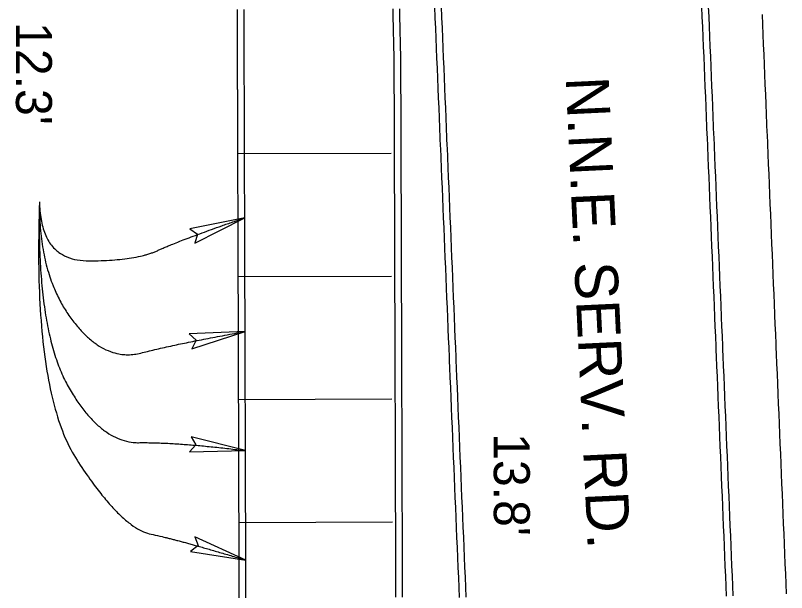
# Model space of a CAD drawing. Extents: x 2145147 to 2158018, y 137519 to 148068.
# Drawn here: x 2150877.8 to 2150954.9, y 144161.5 to 144219.2 of the extents above; entities that cross this region are included whole.
import ezdxf

# ---------------------------------------------------------------- set-up
doc = ezdxf.new("R2010")
doc.units = 0
for name, color, linetype in [('PR_Align_Service_B_Label', 7, 'Continuous'), ('PR_Dimensions', 7, 'Continuous'), ('PR_Joint_Contraction', 7, 'Continuous'), ('PR_Phasing_Pavement_1', 7, 'Continuous'), ('PR_Road_Concrete', 7, 'Continuous')]:
    doc.layers.add(name, color=color, linetype=linetype)

msp = doc.modelspace()

# ---------------------------------------------------------------- linework, layer by layer
at = {"layer": 'PR_Dimensions'}
for points in [[(2150900.726, 144198.967), (2150895.223, 144197.857), (2150896.013, 144197.338), (2150895.732, 144196.411)], [(2150900.762, 144187.583), (2150895.153, 144187.346), (2150895.852, 144186.71), (2150895.43, 144185.838)], [(2150900.8, 144175.668), (2150895.362, 144177.063), (2150895.847, 144176.252), (2150895.191, 144175.539)], [(2150900.834, 144164.708), (2150895.731, 144167.048), (2150896.065, 144166.164), (2150895.293, 144165.579)]]:
    msp.add_lwpolyline(points, close=True, dxfattribs=at)
for points in [[(2150880.197, 144200.576), (2150879.523, 144181.533), (2150888.361, 144167.93), (2150894.301, 144166.702), (2150900.834, 144164.708)], [(2150880.197, 144200.576), (2150879.901, 144187.6), (2150886.327, 144176.415), (2150894.018, 144176.518), (2150900.8, 144175.668)], [(2150880.197, 144200.576), (2150880.109, 144193.303), (2150886.619, 144184.478), (2150894.037, 144186.387), (2150900.762, 144187.583)], [(2150880.197, 144200.576), (2150880.297, 144194.675), (2150889.791, 144194.654), (2150894.27, 144196.736), (2150900.726, 144198.967)]]:
    msp.add_open_spline(points, degree=2, dxfattribs=at)
at = {"layer": 'PR_Joint_Contraction'}
for p, q in [((2150915.37, 144205.403), (2150900.039, 144205.355)), ((2150915.409, 144193.103), (2150900.078, 144193.055)), ((2150915.448, 144180.803), (2150900.117, 144180.755)), ((2150915.487, 144168.503), (2150900.156, 144168.455))]:
    msp.add_line(p, q, dxfattribs=at)
at = {"layer": 'PR_Phasing_Pavement_1'}
for points in [[(2150948.908, 144161.108), (2150948.867, 144162.107), (2150948.825, 144163.106), (2150948.783, 144164.106), (2150948.741, 144165.105), (2150948.7, 144166.104), (2150948.658, 144167.103), (2150948.616, 144168.102), (2150948.574, 144169.101), (2150948.533, 144170.1), (2150948.491, 144171.099), (2150948.449, 144172.099), (2150948.407, 144173.098), (2150948.365, 144174.097), (2150948.324, 144175.096), (2150948.282, 144176.095), (2150948.24, 144177.094), (2150948.198, 144178.093), (2150948.157, 144179.092), (2150948.115, 144180.092), (2150948.073, 144181.091), (2150948.072, 144181.121), (2150948.031, 144182.09), (2150947.989, 144183.089), (2150947.948, 144184.088), (2150947.906, 144185.087), (2150947.879, 144185.729), (2150947.864, 144186.086), (2150947.822, 144187.085), (2150947.781, 144188.085), (2150947.743, 144188.975), (2150947.739, 144189.084), (2150947.697, 144190.083), (2150947.655, 144191.082), (2150947.614, 144192.081), (2150947.572, 144193.08), (2150947.53, 144194.079), (2150947.488, 144195.078), (2150947.446, 144196.078), (2150947.405, 144197.077), (2150947.363, 144198.076), (2150947.321, 144199.075), (2150947.279, 144200.074), (2150947.238, 144201.073), (2150947.196, 144202.072), (2150947.154, 144203.071), (2150947.112, 144204.071), (2150947.071, 144205.07), (2150947.029, 144206.069), (2150946.987, 144207.068), (2150946.981, 144207.216), (2150946.945, 144208.067), (2150946.903, 144209.066), (2150946.862, 144210.065), (2150946.82, 144211.064), (2150946.778, 144212.064), (2150946.736, 144213.063), (2150946.695, 144214.062), (2150946.653, 144215.061), (2150946.611, 144216.06), (2150946.569, 144217.059), (2150946.527, 144218.058), (2150946.486, 144219.057), (2150946.444, 144220.057)], [(2150949.576, 144161.136), (2150949.534, 144162.135), (2150949.492, 144163.134), (2150949.45, 144164.133), (2150949.408, 144165.133), (2150949.367, 144166.132), (2150949.325, 144167.131), (2150949.283, 144168.13), (2150949.241, 144169.129), (2150949.2, 144170.128), (2150949.158, 144171.127), (2150949.116, 144172.126), (2150949.074, 144173.126), (2150949.033, 144174.125), (2150948.991, 144175.124), (2150948.949, 144176.123), (2150948.907, 144177.122), (2150948.865, 144178.121), (2150948.824, 144179.12), (2150948.782, 144180.119), (2150948.74, 144181.119), (2150948.739, 144181.149), (2150948.698, 144182.118), (2150948.657, 144183.117), (2150948.615, 144184.116), (2150948.573, 144185.115), (2150948.546, 144185.757), (2150948.531, 144186.114), (2150948.489, 144187.113), (2150948.448, 144188.112), (2150948.41, 144189.003), (2150948.406, 144189.112), (2150948.364, 144190.111), (2150948.322, 144191.11), (2150948.281, 144192.109), (2150948.239, 144193.108), (2150948.197, 144194.107), (2150948.155, 144195.106), (2150948.114, 144196.105), (2150948.072, 144197.105), (2150948.03, 144198.104), (2150947.988, 144199.103), (2150947.946, 144200.102), (2150947.905, 144201.101), (2150947.863, 144202.1), (2150947.821, 144203.099), (2150947.779, 144204.098), (2150947.738, 144205.098), (2150947.696, 144206.097), (2150947.654, 144207.096), (2150947.648, 144207.244), (2150947.612, 144208.095), (2150947.571, 144209.094), (2150947.529, 144210.093), (2150947.487, 144211.092), (2150947.445, 144212.091), (2150947.403, 144213.091), (2150947.362, 144214.09), (2150947.32, 144215.089), (2150947.278, 144216.088), (2150947.236, 144217.087), (2150947.195, 144218.086), (2150947.153, 144219.085), (2150947.111, 144220.085)], [(2150922.202, 144160.992), (2150922.161, 144161.992), (2150922.119, 144162.991), (2150922.077, 144163.99), (2150922.035, 144164.989), (2150921.993, 144165.988), (2150921.952, 144166.987), (2150921.91, 144167.986), (2150921.868, 144168.985), (2150921.826, 144169.985), (2150921.785, 144170.984), (2150921.743, 144171.983), (2150921.701, 144172.982), (2150921.659, 144173.981), (2150921.618, 144174.98), (2150921.576, 144175.979), (2150921.534, 144176.978), (2150921.492, 144177.978), (2150921.45, 144178.977), (2150921.409, 144179.976), (2150921.407, 144180.006), (2150921.367, 144180.975), (2150921.325, 144181.974), (2150921.283, 144182.973), (2150921.242, 144183.972), (2150921.215, 144184.614), (2150921.2, 144184.972), (2150921.158, 144185.971), (2150921.116, 144186.97), (2150921.079, 144187.86), (2150921.074, 144187.969), (2150921.033, 144188.968), (2150920.991, 144189.967), (2150920.949, 144190.966), (2150920.907, 144191.965), (2150920.866, 144192.965), (2150920.824, 144193.964), (2150920.782, 144194.963), (2150920.74, 144195.962), (2150920.699, 144196.961), (2150920.657, 144197.96), (2150920.615, 144198.959), (2150920.573, 144199.958), (2150920.531, 144200.958), (2150920.49, 144201.957), (2150920.448, 144202.956), (2150920.406, 144203.955), (2150920.364, 144204.954), (2150920.323, 144205.953), (2150920.316, 144206.101), (2150920.281, 144206.952), (2150920.239, 144207.951), (2150920.197, 144208.951), (2150920.156, 144209.95), (2150920.114, 144210.949), (2150920.072, 144211.948), (2150920.03, 144212.947), (2150919.988, 144213.946), (2150919.947, 144214.945), (2150919.905, 144215.944), (2150919.863, 144216.944), (2150919.821, 144217.943), (2150919.78, 144218.942), (2150919.771, 144219.152), (2150919.738, 144219.941)], [(2150922.869, 144161.02), (2150922.828, 144162.019), (2150922.786, 144163.019), (2150922.744, 144164.018), (2150922.702, 144165.017), (2150922.661, 144166.016), (2150922.619, 144167.015), (2150922.577, 144168.014), (2150922.535, 144169.013), (2150922.493, 144170.012), (2150922.452, 144171.012), (2150922.41, 144172.011), (2150922.368, 144173.01), (2150922.326, 144174.009), (2150922.285, 144175.008), (2150922.243, 144176.007), (2150922.201, 144177.006), (2150922.159, 144178.006), (2150922.118, 144179.005), (2150922.076, 144180.004), (2150922.074, 144180.034), (2150922.034, 144181.003), (2150921.992, 144182.002), (2150921.95, 144183.001), (2150921.909, 144184), (2150921.882, 144184.642), (2150921.867, 144184.999), (2150921.825, 144185.999), (2150921.783, 144186.998), (2150921.746, 144187.888), (2150921.742, 144187.997), (2150921.7, 144188.996), (2150921.658, 144189.995), (2150921.616, 144190.994), (2150921.574, 144191.993), (2150921.533, 144192.992), (2150921.491, 144193.992), (2150921.449, 144194.991), (2150921.407, 144195.99), (2150921.366, 144196.989), (2150921.324, 144197.988), (2150921.282, 144198.987), (2150921.24, 144199.986), (2150921.199, 144200.985), (2150921.157, 144201.985), (2150921.115, 144202.984), (2150921.073, 144203.983), (2150921.031, 144204.982), (2150920.99, 144205.981), (2150920.983, 144206.129), (2150920.948, 144206.98), (2150920.906, 144207.979), (2150920.864, 144208.978), (2150920.823, 144209.978), (2150920.781, 144210.977), (2150920.739, 144211.976), (2150920.697, 144212.975), (2150920.655, 144213.974), (2150920.614, 144214.973), (2150920.572, 144215.972), (2150920.53, 144216.971), (2150920.488, 144217.971), (2150920.447, 144218.97), (2150920.438, 144219.179), (2150920.405, 144219.969)], [(2150954.911, 144161.359), (2150954.869, 144162.358), (2150954.827, 144163.357), (2150954.786, 144164.356), (2150954.744, 144165.356), (2150954.702, 144166.355), (2150954.66, 144167.354), (2150954.618, 144168.353), (2150954.577, 144169.352), (2150954.535, 144170.351), (2150954.493, 144171.35), (2150954.451, 144172.349), (2150954.41, 144173.349), (2150954.368, 144174.348), (2150954.326, 144175.347), (2150954.284, 144176.346), (2150954.243, 144177.345), (2150954.201, 144178.344), (2150954.159, 144179.343), (2150954.117, 144180.342), (2150954.075, 144181.342), (2150954.074, 144181.372), (2150954.034, 144182.341), (2150953.992, 144183.34), (2150953.95, 144184.339), (2150953.908, 144185.338), (2150953.882, 144185.98), (2150953.867, 144186.337), (2150953.825, 144187.336), (2150953.783, 144188.336), (2150953.746, 144189.226), (2150953.741, 144189.335), (2150953.7, 144190.334), (2150953.658, 144191.333), (2150953.616, 144192.332), (2150953.574, 144193.331), (2150953.532, 144194.33), (2150953.491, 144195.329), (2150953.449, 144196.329), (2150953.407, 144197.328), (2150953.365, 144198.327), (2150953.324, 144199.326), (2150953.282, 144200.325), (2150953.24, 144201.324), (2150953.198, 144202.323), (2150953.156, 144203.322), (2150953.115, 144204.322), (2150953.073, 144205.321), (2150953.031, 144206.32), (2150952.989, 144207.319), (2150952.983, 144207.467), (2150952.948, 144208.318), (2150952.906, 144209.317), (2150952.864, 144210.316), (2150952.822, 144211.315), (2150952.781, 144212.315), (2150952.739, 144213.314), (2150952.697, 144214.313), (2150952.655, 144215.312), (2150952.613, 144216.311), (2150952.572, 144217.31), (2150952.53, 144218.309), (2150952.488, 144219.308)]]:
    msp.add_lwpolyline(points, dxfattribs=at)
at = {"layer": 'PR_Road_Concrete'}
for points in [[(2150900.179, 144160.944), (2150900.177, 144161.812), (2150900.177, 144161.851), (2150900.174, 144162.759), (2150900.174, 144162.812), (2150900.171, 144163.666), (2150900.17, 144163.812), (2150900.168, 144164.574), (2150900.167, 144164.812), (2150900.165, 144165.481), (2150900.164, 144165.812), (2150900.162, 144166.388), (2150900.161, 144166.812), (2150900.159, 144167.296), (2150900.158, 144167.812), (2150900.156, 144168.203), (2150900.155, 144168.812), (2150900.154, 144169.111), (2150900.151, 144169.812), (2150900.151, 144170.018), (2150900.148, 144170.812), (2150900.148, 144170.926), (2150900.145, 144171.812), (2150900.145, 144171.833), (2150900.142, 144172.741), (2150900.142, 144172.812), (2150900.139, 144173.648), (2150900.139, 144173.812), (2150900.136, 144174.555), (2150900.136, 144174.812), (2150900.134, 144175.463), (2150900.132, 144175.812), (2150900.131, 144176.37), (2150900.129, 144176.812), (2150900.128, 144177.278), (2150900.126, 144177.812), (2150900.125, 144178.185), (2150900.123, 144178.812), (2150900.122, 144179.093), (2150900.12, 144179.812), (2150900.119, 144180), (2150900.117, 144180.812), (2150900.116, 144180.907), (2150900.113, 144181.812), (2150900.113, 144181.815), (2150900.111, 144182.722), (2150900.11, 144182.812), (2150900.108, 144183.63), (2150900.107, 144183.812), (2150900.105, 144184.537), (2150900.104, 144184.812), (2150900.102, 144185.445), (2150900.101, 144185.812), (2150900.099, 144186.352), (2150900.098, 144186.812), (2150900.096, 144187.26), (2150900.094, 144187.812), (2150900.093, 144188.167), (2150900.091, 144188.812), (2150900.09, 144189.074), (2150900.088, 144189.812), (2150900.088, 144189.982), (2150900.085, 144190.812), (2150900.085, 144190.889), (2150900.082, 144191.797), (2150900.082, 144191.812), (2150900.079, 144192.704), (2150900.079, 144192.812), (2150900.076, 144193.612), (2150900.075, 144193.812), (2150900.073, 144194.519), (2150900.072, 144194.812), (2150900.07, 144195.426), (2150900.069, 144195.812), (2150900.067, 144196.334), (2150900.066, 144196.812), (2150900.065, 144197.241), (2150900.063, 144197.812), (2150900.062, 144198.149), (2150900.06, 144198.812), (2150900.059, 144199.056), (2150900.056, 144199.812), (2150900.056, 144199.964), (2150900.053, 144200.812), (2150900.053, 144200.871), (2150900.05, 144201.779), (2150900.05, 144201.812), (2150900.047, 144202.686), (2150900.047, 144202.812), (2150900.044, 144203.593), (2150900.044, 144203.812), (2150900.042, 144204.501), (2150900.041, 144204.812), (2150900.039, 144205.408), (2150900.037, 144205.812), (2150900.036, 144206.316), (2150900.034, 144206.812), (2150900.033, 144207.223), (2150900.031, 144207.812), (2150900.03, 144208.131), (2150900.028, 144208.812), (2150900.027, 144209.038), (2150900.025, 144209.812), (2150900.024, 144209.945), (2150900.022, 144210.812), (2150900.021, 144210.853), (2150900.019, 144211.76), (2150900.018, 144211.812), (2150900.016, 144212.668), (2150900.015, 144212.812), (2150900.013, 144213.575), (2150900.012, 144213.812), (2150900.01, 144214.482), (2150900.01, 144214.483), (2150900.009, 144214.812), (2150900.007, 144215.39), (2150900.006, 144215.812), (2150900.004, 144216.298), (2150900.003, 144216.812), (2150900.001, 144217.205), (2150899.999, 144217.812), (2150899.999, 144218.112), (2150899.996, 144218.812), (2150899.996, 144219.02), (2150899.993, 144219.812)], [(2150900.846, 144160.946), (2150900.843, 144161.815), (2150900.843, 144161.853), (2150900.84, 144162.761), (2150900.84, 144162.815), (2150900.838, 144163.668), (2150900.837, 144163.815), (2150900.835, 144164.576), (2150900.834, 144164.815), (2150900.832, 144165.483), (2150900.831, 144165.815), (2150900.829, 144166.391), (2150900.828, 144166.815), (2150900.826, 144167.298), (2150900.824, 144167.815), (2150900.823, 144168.205), (2150900.821, 144168.815), (2150900.82, 144169.113), (2150900.818, 144169.815), (2150900.817, 144170.02), (2150900.815, 144170.815), (2150900.815, 144170.928), (2150900.812, 144171.815), (2150900.812, 144171.835), (2150900.809, 144172.743), (2150900.809, 144172.815), (2150900.806, 144173.65), (2150900.805, 144173.815), (2150900.803, 144174.558), (2150900.802, 144174.815), (2150900.8, 144175.465), (2150900.799, 144175.815), (2150900.797, 144176.372), (2150900.796, 144176.815), (2150900.794, 144177.28), (2150900.793, 144177.815), (2150900.792, 144178.187), (2150900.79, 144178.815), (2150900.789, 144179.095), (2150900.786, 144179.815), (2150900.786, 144180.002), (2150900.783, 144180.815), (2150900.783, 144180.91), (2150900.78, 144181.815), (2150900.78, 144181.817), (2150900.777, 144182.724), (2150900.777, 144182.814), (2150900.774, 144183.632), (2150900.774, 144183.814), (2150900.771, 144184.539), (2150900.771, 144184.814), (2150900.769, 144185.447), (2150900.767, 144185.814), (2150900.766, 144186.354), (2150900.764, 144186.814), (2150900.763, 144187.262), (2150900.761, 144187.814), (2150900.76, 144188.169), (2150900.758, 144188.814), (2150900.757, 144189.077), (2150900.755, 144189.814), (2150900.754, 144189.984), (2150900.752, 144190.814), (2150900.751, 144190.891), (2150900.748, 144191.799), (2150900.748, 144191.814), (2150900.746, 144192.706), (2150900.745, 144192.814), (2150900.743, 144193.614), (2150900.742, 144193.814), (2150900.74, 144194.521), (2150900.739, 144194.814), (2150900.737, 144195.429), (2150900.736, 144195.814), (2150900.734, 144196.336), (2150900.733, 144196.814), (2150900.731, 144197.243), (2150900.729, 144197.814), (2150900.728, 144198.151), (2150900.726, 144198.814), (2150900.725, 144199.058), (2150900.723, 144199.814), (2150900.723, 144199.966), (2150900.72, 144200.814), (2150900.72, 144200.873), (2150900.717, 144201.781), (2150900.717, 144201.814), (2150900.714, 144202.688), (2150900.714, 144202.814), (2150900.711, 144203.596), (2150900.71, 144203.814), (2150900.708, 144204.503), (2150900.707, 144204.814), (2150900.705, 144205.41), (2150900.704, 144205.814), (2150900.703, 144206.318), (2150900.701, 144206.814), (2150900.7, 144207.225), (2150900.698, 144207.814), (2150900.697, 144208.133), (2150900.695, 144208.814), (2150900.694, 144209.04), (2150900.691, 144209.814), (2150900.691, 144209.948), (2150900.688, 144210.814), (2150900.688, 144210.855), (2150900.685, 144211.762), (2150900.685, 144211.814), (2150900.682, 144212.67), (2150900.682, 144212.814), (2150900.68, 144213.577), (2150900.679, 144213.814), (2150900.677, 144214.485), (2150900.677, 144214.485), (2150900.676, 144214.814), (2150900.674, 144215.392), (2150900.672, 144215.814), (2150900.671, 144216.3), (2150900.669, 144216.814), (2150900.668, 144217.207), (2150900.666, 144217.814), (2150900.665, 144218.114), (2150900.663, 144218.814), (2150900.662, 144219.022), (2150900.66, 144219.814)], [(2150915.846, 144160.993), (2150915.843, 144161.862), (2150915.843, 144161.901), (2150915.84, 144162.808), (2150915.84, 144162.862), (2150915.837, 144163.716), (2150915.837, 144163.862), (2150915.835, 144164.623), (2150915.834, 144164.862), (2150915.832, 144165.531), (2150915.831, 144165.862), (2150915.829, 144166.438), (2150915.827, 144166.862), (2150915.826, 144167.346), (2150915.824, 144167.862), (2150915.823, 144168.253), (2150915.821, 144168.862), (2150915.82, 144169.16), (2150915.818, 144169.862), (2150915.817, 144170.068), (2150915.815, 144170.862), (2150915.814, 144170.975), (2150915.812, 144171.862), (2150915.812, 144171.883), (2150915.809, 144172.79), (2150915.808, 144172.862), (2150915.806, 144173.698), (2150915.805, 144173.862), (2150915.803, 144174.605), (2150915.802, 144174.862), (2150915.8, 144175.512), (2150915.799, 144175.862), (2150915.797, 144176.42), (2150915.796, 144176.862), (2150915.794, 144177.327), (2150915.793, 144177.862), (2150915.791, 144178.235), (2150915.789, 144178.862), (2150915.789, 144179.142), (2150915.786, 144179.862), (2150915.786, 144180.05), (2150915.783, 144180.862), (2150915.783, 144180.957), (2150915.78, 144181.862), (2150915.78, 144181.865), (2150915.777, 144182.772), (2150915.777, 144182.862), (2150915.774, 144183.679), (2150915.774, 144183.862), (2150915.771, 144184.587), (2150915.77, 144184.862), (2150915.768, 144185.494), (2150915.767, 144185.862), (2150915.766, 144186.402), (2150915.764, 144186.862), (2150915.763, 144187.309), (2150915.761, 144187.862), (2150915.76, 144188.217), (2150915.758, 144188.862), (2150915.757, 144189.124), (2150915.755, 144189.862), (2150915.754, 144190.031), (2150915.752, 144190.862), (2150915.751, 144190.939), (2150915.748, 144191.846), (2150915.748, 144191.862), (2150915.746, 144192.754), (2150915.745, 144192.862), (2150915.743, 144193.661), (2150915.742, 144193.862), (2150915.74, 144194.569), (2150915.739, 144194.862), (2150915.737, 144195.476), (2150915.736, 144195.862), (2150915.734, 144196.383), (2150915.733, 144196.862), (2150915.731, 144197.291), (2150915.729, 144197.862), (2150915.728, 144198.198), (2150915.726, 144198.862), (2150915.725, 144199.106), (2150915.723, 144199.862), (2150915.723, 144200.013), (2150915.72, 144200.862), (2150915.72, 144200.921), (2150915.717, 144201.828), (2150915.717, 144201.862), (2150915.714, 144202.736), (2150915.714, 144202.862), (2150915.711, 144203.643), (2150915.71, 144203.862), (2150915.708, 144204.55), (2150915.707, 144204.862), (2150915.705, 144205.458), (2150915.704, 144205.862), (2150915.702, 144206.365), (2150915.701, 144206.862), (2150915.7, 144207.273), (2150915.698, 144207.862), (2150915.697, 144208.18), (2150915.695, 144208.862), (2150915.694, 144209.088), (2150915.691, 144209.862), (2150915.691, 144209.995), (2150915.688, 144210.862), (2150915.688, 144210.902), (2150915.685, 144211.81), (2150915.685, 144211.862), (2150915.682, 144212.717), (2150915.682, 144212.862), (2150915.679, 144213.625), (2150915.679, 144213.862), (2150915.677, 144214.532), (2150915.677, 144214.532), (2150915.669, 144214.862), (2150915.656, 144215.44), (2150915.646, 144215.862), (2150915.635, 144216.347), (2150915.623, 144216.862), (2150915.614, 144217.254), (2150915.6, 144217.862), (2150915.594, 144218.162), (2150915.578, 144218.862), (2150915.573, 144219.069), (2150915.555, 144219.861)], [(2150916.513, 144160.996), (2150916.51, 144161.864), (2150916.51, 144161.903), (2150916.507, 144162.81), (2150916.507, 144162.864), (2150916.504, 144163.718), (2150916.504, 144163.864), (2150916.501, 144164.625), (2150916.5, 144164.864), (2150916.498, 144165.533), (2150916.497, 144165.864), (2150916.495, 144166.44), (2150916.494, 144166.864), (2150916.493, 144167.348), (2150916.491, 144167.864), (2150916.49, 144168.255), (2150916.488, 144168.864), (2150916.487, 144169.163), (2150916.485, 144169.864), (2150916.484, 144170.07), (2150916.481, 144170.864), (2150916.481, 144170.977), (2150916.478, 144171.864), (2150916.478, 144171.885), (2150916.475, 144172.792), (2150916.475, 144172.864), (2150916.472, 144173.7), (2150916.472, 144173.864), (2150916.47, 144174.607), (2150916.469, 144174.864), (2150916.467, 144175.515), (2150916.466, 144175.864), (2150916.464, 144176.422), (2150916.462, 144176.864), (2150916.461, 144177.329), (2150916.459, 144177.864), (2150916.458, 144178.237), (2150916.456, 144178.864), (2150916.455, 144179.144), (2150916.453, 144179.864), (2150916.452, 144180.052), (2150916.45, 144180.864), (2150916.45, 144180.959), (2150916.447, 144181.864), (2150916.447, 144181.867), (2150916.444, 144182.774), (2150916.443, 144182.864), (2150916.441, 144183.681), (2150916.44, 144183.864), (2150916.438, 144184.589), (2150916.437, 144184.864), (2150916.435, 144185.496), (2150916.434, 144185.864), (2150916.432, 144186.404), (2150916.431, 144186.864), (2150916.429, 144187.311), (2150916.428, 144187.864), (2150916.427, 144188.219), (2150916.425, 144188.864), (2150916.424, 144189.126), (2150916.421, 144189.864), (2150916.421, 144190.034), (2150916.418, 144190.864), (2150916.418, 144190.941), (2150916.415, 144191.848), (2150916.415, 144191.864), (2150916.412, 144192.756), (2150916.412, 144192.864), (2150916.409, 144193.663), (2150916.409, 144193.864), (2150916.406, 144194.571), (2150916.406, 144194.864), (2150916.404, 144195.478), (2150916.402, 144195.864), (2150916.401, 144196.386), (2150916.399, 144196.864), (2150916.398, 144197.293), (2150916.396, 144197.864), (2150916.395, 144198.2), (2150916.393, 144198.864), (2150916.392, 144199.108), (2150916.39, 144199.864), (2150916.389, 144200.015), (2150916.387, 144200.864), (2150916.386, 144200.923), (2150916.383, 144201.83), (2150916.383, 144201.864), (2150916.381, 144202.738), (2150916.38, 144202.864), (2150916.378, 144203.645), (2150916.377, 144203.864), (2150916.375, 144204.553), (2150916.374, 144204.864), (2150916.372, 144205.46), (2150916.371, 144205.864), (2150916.369, 144206.367), (2150916.368, 144206.864), (2150916.366, 144207.275), (2150916.364, 144207.864), (2150916.363, 144208.182), (2150916.361, 144208.864), (2150916.36, 144209.09), (2150916.358, 144209.864), (2150916.358, 144209.997), (2150916.355, 144210.864), (2150916.355, 144210.905), (2150916.352, 144211.812), (2150916.352, 144211.864), (2150916.349, 144212.719), (2150916.349, 144212.864), (2150916.346, 144213.627), (2150916.345, 144213.864), (2150916.343, 144214.534), (2150916.343, 144214.534), (2150916.336, 144214.864), (2150916.323, 144215.442), (2150916.313, 144215.864), (2150916.302, 144216.349), (2150916.29, 144216.864), (2150916.281, 144217.256), (2150916.267, 144217.864), (2150916.26, 144218.164), (2150916.244, 144218.864), (2150916.24, 144219.071), (2150916.221, 144219.864)]]:
    msp.add_lwpolyline(points, dxfattribs=at)

# ---------------------------------------------------------------- texts
at = {"layer": 'PR_Align_Service_B_Label'}
msp.add_text('N.N.E. SERV. RD.', height=4.3, rotation=272.69235, dxfattribs=at).set_placement((2150932.815, 144212.998))
at = {"layer": 'PR_Dimensions'}
for s, p in [("12.3'", (2150877.835, 144218.538)), ("13.8'", (2150925.625, 144177.414))]:
    msp.add_text(s, height=3.6, rotation=270.07028, dxfattribs=at).set_placement(p)

doc.saveas('drawing.dxf')
